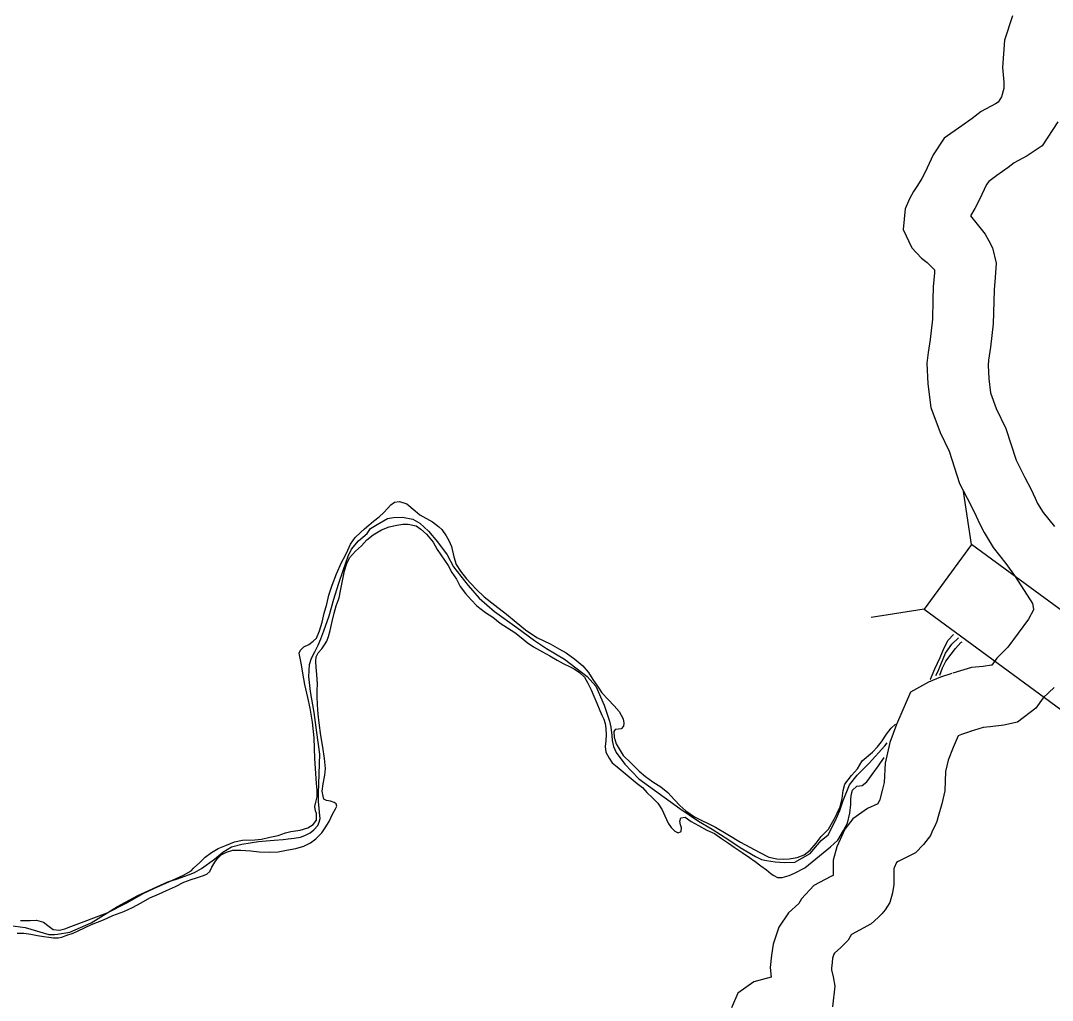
# Model space of a CAD drawing. Extents: x -939622 to -934245, y 1383184 to 1385301.
# Drawn here: x -935211.69 to -935196.45, y 1384128.85 to 1384143.33 of the extents above; entities that cross this region are included whole.
import ezdxf

# ---------------------------------------------------------------- set-up
doc = ezdxf.new("R2010")
doc.units = 0
for name, color, linetype in [('Level 10', 7, 'Continuous'), ('Level 20', 7, 'Continuous'), ('Level 8', 7, 'Continuous'), ('Level 9', 7, 'Continuous')]:
    doc.layers.add(name, color=color, linetype=linetype)

msp = doc.modelspace()

# ---------------------------------------------------------------- linework, layer by layer
at = {"layer": 'Level 10'}
for points in [[(-935197.037, 1384143.403), (-935197.154, 1384143.042), (-935197.182, 1384142.639), (-935197.166, 1384142.425), (-935197.166, 1384142.33), (-935197.199, 1384142.207), (-935197.249, 1384142.129), (-935197.286, 1384142.105), (-935197.501, 1384141.987), (-935197.634, 1384141.887), (-935197.787, 1384141.776), (-935198.046, 1384141.597), (-935198.208, 1384141.348), (-935198.327, 1384141.094), (-935198.378, 1384140.999), (-935198.44, 1384140.895), (-935198.497, 1384140.805), (-935198.559, 1384140.699), (-935198.623, 1384140.549), (-935198.652, 1384140.247), (-935198.522, 1384139.972), (-935198.383, 1384139.824), (-935198.297, 1384139.759), (-935198.19, 1384139.65), (-935198.188, 1384139.649), (-935198.191, 1384139.604), (-935198.207, 1384139.397), (-935198.211, 1384139.206), (-935198.22, 1384138.919), (-935198.255, 1384138.621), (-935198.282, 1384138.428), (-935198.3, 1384138.271), (-935198.285, 1384137.962), (-935198.242, 1384137.616), (-935198.107, 1384137.247), (-935197.971, 1384136.969), (-935197.819, 1384136.492), (-935197.653, 1384136.17), (-935197.571, 1384136.009), (-935197.517, 1384135.89), (-935197.456, 1384135.766), (-935197.322, 1384135.544), (-935197.134, 1384135.311), (-935196.997, 1384135.119), (-935196.74, 1384134.72), (-935196.728, 1384134.635), (-935196.726, 1384134.626), (-935196.799, 1384134.487), (-935197.104, 1384134.071), (-935197.268, 1384133.911), (-935197.342, 1384133.808), (-935197.345, 1384133.806), (-935197.47, 1384133.789), (-935197.643, 1384133.771), (-935197.917, 1384133.69)], [(-935196.365, 1384141.839), (-935196.596, 1384141.481), (-935196.822, 1384141.333), (-935197.012, 1384141.229), (-935197.099, 1384141.163), (-935197.266, 1384141.042), (-935197.388, 1384140.957), (-935197.42, 1384140.909), (-935197.522, 1384140.691), (-935197.594, 1384140.557), (-935197.658, 1384140.449), (-935197.439, 1384140.178), (-935197.386, 1384140.076), (-935197.33, 1384139.974), (-935197.279, 1384139.746), (-935197.294, 1384139.538), (-935197.308, 1384139.354), (-935197.311, 1384139.183), (-935197.322, 1384138.852), (-935197.362, 1384138.506), (-935197.389, 1384138.313), (-935197.398, 1384138.242), (-935197.387, 1384138.04), (-935197.361, 1384137.829), (-935197.278, 1384137.6), (-935197.134, 1384137.305), (-935196.984, 1384136.837), (-935196.852, 1384136.58), (-935196.761, 1384136.401), (-935196.703, 1384136.275), (-935196.665, 1384136.197), (-935196.583, 1384136.062), (-935196.417, 1384135.855)], [(-935197.935, 1384133.684), (-935198.101, 1384133.627), (-935198.279, 1384133.556), (-935198.542, 1384133.409), (-935198.748, 1384132.93), (-935198.85, 1384132.662), (-935198.919, 1384132.358), (-935198.933, 1384132.073), (-935198.956, 1384131.972), (-935198.996, 1384131.821), (-935199.002, 1384131.803), (-935199.004, 1384131.799), (-935199.025, 1384131.759), (-935199.178, 1384131.686), (-935199.394, 1384131.536), (-935199.512, 1384131.382), (-935199.632, 1384131.119), (-935199.686, 1384130.925), (-935199.688, 1384130.74), (-935199.688, 1384130.699), (-935199.721, 1384130.681), (-935199.971, 1384130.551), (-935200.154, 1384130.351), (-935200.191, 1384130.284), (-935200.192, 1384130.284), (-935200.348, 1384130.146), (-935200.49, 1384129.932), (-935200.574, 1384129.683), (-935200.597, 1384129.518), (-935200.615, 1384129.336), (-935200.604, 1384129.194), (-935200.86, 1384129.126), (-935201.095, 1384128.957), (-935201.189, 1384128.744)], [(-935196.422, 1384133.478), (-935196.583, 1384133.322), (-935196.692, 1384133.17), (-935196.965, 1384132.966), (-935197.165, 1384132.922), (-935197.365, 1384132.895), (-935197.468, 1384132.885), (-935197.661, 1384132.827)], [(-935197.643, 1384132.833), (-935197.788, 1384132.783), (-935197.841, 1384132.762), (-935197.914, 1384132.592), (-935197.986, 1384132.402), (-935198.024, 1384132.235), (-935198.038, 1384131.95), (-935198.082, 1384131.755), (-935198.133, 1384131.568), (-935198.155, 1384131.496), (-935198.189, 1384131.415), (-935198.217, 1384131.362), (-935198.246, 1384131.289), (-935198.351, 1384131.156), (-935198.471, 1384131.032), (-935198.615, 1384130.957), (-935198.726, 1384130.905), (-935198.748, 1384130.889), (-935198.784, 1384130.81), (-935198.788, 1384130.799), (-935198.788, 1384130.732), (-935198.789, 1384130.565), (-935198.81, 1384130.443), (-935198.847, 1384130.3), (-935198.917, 1384130.192), (-935198.966, 1384130.13), (-935199.022, 1384130.078), (-935199.125, 1384129.983), (-935199.295, 1384129.888), (-935199.414, 1384129.826), (-935199.42, 1384129.82), (-935199.465, 1384129.741), (-935199.571, 1384129.632), (-935199.664, 1384129.55), (-935199.675, 1384129.533), (-935199.694, 1384129.474), (-935199.703, 1384129.41), (-935199.712, 1384129.328), (-935199.71, 1384129.306), (-935199.688, 1384129.202), (-935199.663, 1384129.06), (-935199.696, 1384128.756)]]:
    msp.add_lwpolyline(points, dxfattribs=at)
at = {"layer": 'Level 20'}
for p, q in [((-935197.641, 1384135.591), (-935197.761, 1384136.374)), ((-935198.343, 1384134.633), (-935199.126, 1384134.513))]:
    msp.add_line(p, q, dxfattribs=at)
msp.add_lwpolyline([(-935194.767, 1384133.483), (-935197.641, 1384135.591), (-935198.343, 1384134.633), (-935195.47, 1384132.525)], close=True, dxfattribs=at)
at = {"layer": 'Level 8'}
for points in [[(-935210.963, 1384129.859), (-935210.65, 1384129.998), (-935210.257, 1384130.238), (-935209.956, 1384130.401), (-935209.514, 1384130.603), (-935209.371, 1384130.65), (-935209.21, 1384130.706), (-935209.12, 1384130.741), (-935209.016, 1384130.802), (-935208.828, 1384130.94), (-935208.701, 1384131.044), (-935208.576, 1384131.121), (-935208.42, 1384131.162), (-935208.174, 1384131.199), (-935208.06, 1384131.209), (-935207.943, 1384131.22), (-935207.811, 1384131.231), (-935207.739, 1384131.241), (-935207.649, 1384131.248), (-935207.556, 1384131.264), (-935207.491, 1384131.289), (-935207.41, 1384131.33), (-935207.357, 1384131.375), (-935207.301, 1384131.439), (-935207.277, 1384131.488), (-935207.266, 1384131.542), (-935207.273, 1384131.629), (-935207.28, 1384131.692), (-935207.288, 1384131.788), (-935207.287, 1384131.92), (-935207.286, 1384132.052), (-935207.268, 1384132.491), (-935207.312, 1384132.809), (-935207.353, 1384133.106), (-935207.406, 1384133.417), (-935207.433, 1384133.639), (-935207.424, 1384133.817), (-935207.392, 1384133.91), (-935207.342, 1384134.004), (-935207.293, 1384134.101), (-935207.255, 1384134.198), (-935207.212, 1384134.315), (-935207.131, 1384134.536), (-935207.063, 1384134.783), (-935206.994, 1384135.003), (-935206.922, 1384135.221), (-935206.853, 1384135.417), (-935206.8, 1384135.523), (-935206.7, 1384135.644), (-935206.572, 1384135.751), (-935206.522, 1384135.827), (-935206.421, 1384135.885), (-935206.272, 1384135.972), (-935206.179, 1384135.988), (-935206.047, 1384135.993), (-935205.896, 1384135.962), (-935205.79, 1384135.906), (-935205.663, 1384135.788), (-935205.531, 1384135.628), (-935205.39, 1384135.437), (-935205.294, 1384135.262), (-935205.08, 1384134.982), (-935204.915, 1384134.798), (-935204.689, 1384134.6), (-935204.361, 1384134.364), (-935204.097, 1384134.173), (-935203.921, 1384134.052), (-935203.654, 1384133.897), (-935203.32, 1384133.637), (-935203.194, 1384133.498), (-935203.067, 1384133.214), (-935202.988, 1384132.978), (-935202.972, 1384132.888), (-935202.958, 1384132.765), (-935202.951, 1384132.693), (-935202.932, 1384132.603), (-935202.894, 1384132.517), (-935202.765, 1384132.341), (-935202.555, 1384132.125), (-935201.953, 1384131.686), (-935201.677, 1384131.5), (-935201.474, 1384131.383), (-935201.225, 1384131.227), (-935201.061, 1384131.113), (-935200.831, 1384130.981), (-935200.746, 1384130.934), (-935200.671, 1384130.92), (-935200.541, 1384130.898), (-935200.403, 1384130.888), (-935200.253, 1384130.896), (-935200.024, 1384131.022), (-935199.864, 1384131.214), (-935199.76, 1384131.299), (-935199.655, 1384131.499), (-935199.585, 1384131.656), (-935199.537, 1384131.807), (-935199.444, 1384132.037), (-935199.329, 1384132.182), (-935199.154, 1384132.359), (-935198.924, 1384132.612), (-935198.888, 1384132.658)], [(-935198.167, 1384133.656), (-935198.138, 1384133.707), (-935198.095, 1384133.816), (-935198.025, 1384133.985), (-935197.931, 1384134.119), (-935197.833, 1384134.21)], [(-935211.845, 1384129.96), (-935211.625, 1384129.927), (-935211.408, 1384129.867), (-935211.272, 1384129.827), (-935211.191, 1384129.828), (-935211.146, 1384129.832), (-935210.963, 1384129.859)]]:
    msp.add_lwpolyline(points, dxfattribs=at)
at = {"layer": 'Level 9'}
for points in [[(-935211.691, 1384130.032), (-935211.55, 1384130.034), (-935211.454, 1384130.039), (-935211.351, 1384130.008), (-935211.269, 1384129.943), (-935211.208, 1384129.902), (-935211.115, 1384129.889), (-935211.037, 1384129.908), (-935210.948, 1384129.946), (-935210.413, 1384130.148), (-935210.119, 1384130.295), (-935209.872, 1384130.435), (-935209.72, 1384130.507), (-935209.547, 1384130.585), (-935209.285, 1384130.704), (-935209.172, 1384130.766), (-935209.134, 1384130.806), (-935209.042, 1384130.892), (-935208.965, 1384130.968), (-935208.868, 1384131.039), (-935208.77, 1384131.098), (-935208.65, 1384131.148), (-935208.528, 1384131.193), (-935208.411, 1384131.222), (-935208.228, 1384131.225), (-935208.129, 1384131.233), (-935208.01, 1384131.265), (-935207.884, 1384131.289), (-935207.779, 1384131.327), (-935207.699, 1384131.346), (-935207.561, 1384131.367), (-935207.447, 1384131.402), (-935207.37, 1384131.451), (-935207.317, 1384131.518), (-935207.319, 1384131.615), (-935207.335, 1384131.653), (-935207.342, 1384131.716), (-935207.331, 1384131.783), (-935207.311, 1384131.858), (-935207.307, 1384131.96), (-935207.318, 1384132.059), (-935207.343, 1384132.426), (-935207.354, 1384132.732), (-935207.38, 1384132.963), (-935207.414, 1384133.17), (-935207.447, 1384133.328), (-935207.492, 1384133.52), (-935207.519, 1384133.688), (-935207.54, 1384133.813), (-935207.559, 1384133.912), (-935207.573, 1384133.984), (-935207.556, 1384134.03), (-935207.505, 1384134.076), (-935207.431, 1384134.113), (-935207.369, 1384134.159), (-935207.318, 1384134.205), (-935207.272, 1384134.314), (-935207.236, 1384134.444), (-935207.205, 1384134.574), (-935207.168, 1384134.707), (-935207.138, 1384134.843), (-935207.086, 1384134.988), (-935207.023, 1384135.157), (-935206.951, 1384135.324), (-935206.896, 1384135.424), (-935206.856, 1384135.506), (-935206.815, 1384135.594), (-935206.748, 1384135.691), (-935206.668, 1384135.768), (-935206.612, 1384135.82), (-935206.547, 1384135.875), (-935206.479, 1384135.937), (-935206.393, 1384136.001), (-935206.325, 1384136.063), (-935206.269, 1384136.124), (-935206.222, 1384136.176), (-935206.166, 1384136.213), (-935206.091, 1384136.223), (-935205.982, 1384136.189), (-935205.863, 1384136.089), (-935205.79, 1384136.028), (-935205.605, 1384135.923), (-935205.516, 1384135.858)], [(-935207.116, 1384134.32), (-935207.086, 1384134.45), (-935207.058, 1384134.574), (-935207.03, 1384134.685), (-935206.984, 1384134.803), (-935206.965, 1384134.903), (-935206.94, 1384135.027), (-935206.904, 1384135.199), (-935206.873, 1384135.31), (-935206.83, 1384135.395), (-935206.744, 1384135.493), (-935206.656, 1384135.57), (-935206.573, 1384135.659), (-935206.481, 1384135.732), (-935206.356, 1384135.807), (-935206.246, 1384135.851), (-935206.132, 1384135.877), (-935206.043, 1384135.891), (-935205.964, 1384135.892), (-935205.847, 1384135.864), (-935205.777, 1384135.814), (-935205.694, 1384135.741), (-935205.596, 1384135.622), (-935205.534, 1384135.515), (-935205.373, 1384135.278), (-935205.317, 1384135.177), (-935205.252, 1384135.076), (-935205.196, 1384134.971), (-935205.116, 1384134.865), (-935205.034, 1384134.77), (-935204.948, 1384134.682), (-935204.82, 1384134.585), (-935204.713, 1384134.514), (-935204.604, 1384134.429), (-935204.497, 1384134.356), (-935204.391, 1384134.289), (-935204.296, 1384134.213), (-935204.205, 1384134.142), (-935204.111, 1384134.075), (-935203.98, 1384134.005), (-935203.874, 1384133.944), (-935203.764, 1384133.88), (-935203.676, 1384133.83), (-935203.573, 1384133.784), (-935203.513, 1384133.752), (-935203.434, 1384133.696), (-935203.36, 1384133.629), (-935203.311, 1384133.542), (-935203.261, 1384133.444), (-935203.22, 1384133.349), (-935203.176, 1384133.247), (-935203.132, 1384133.137), (-935203.104, 1384133.068), (-935203.072, 1384133.006), (-935203.053, 1384132.943), (-935203.043, 1384132.871), (-935203.038, 1384132.778), (-935203.046, 1384132.694), (-935203.053, 1384132.603), (-935203.046, 1384132.522), (-935202.996, 1384132.433), (-935202.95, 1384132.365), (-935202.879, 1384132.303), (-935202.58, 1384132.056), (-935202.504, 1384131.997), (-935202.44, 1384131.923), (-935202.354, 1384131.847), (-935202.275, 1384131.767), (-935202.213, 1384131.666), (-935202.175, 1384131.58), (-935202.122, 1384131.472), (-935202.079, 1384131.407), (-935202.027, 1384131.351), (-935201.975, 1384131.328), (-935201.93, 1384131.347), (-935201.928, 1384131.401), (-935201.941, 1384131.446), (-935201.951, 1384131.503), (-935201.937, 1384131.551), (-935201.874, 1384131.558), (-935201.786, 1384131.494), (-935201.677, 1384131.436), (-935201.552, 1384131.369), (-935201.44, 1384131.32), (-935201.337, 1384131.246), (-935201.23, 1384131.176), (-935201.148, 1384131.118), (-935201.032, 1384131.039), (-935200.92, 1384130.963), (-935200.838, 1384130.904), (-935200.752, 1384130.842), (-935200.673, 1384130.781), (-935200.6, 1384130.722), (-935200.561, 1384130.696), (-935200.506, 1384130.67), (-935200.437, 1384130.668), (-935200.335, 1384130.7), (-935200.255, 1384130.734), (-935200.103, 1384130.809), (-935199.727, 1384131.123), (-935199.618, 1384131.221)], [(-935205.516, 1384135.858), (-935205.467, 1384135.811), (-935205.405, 1384135.716), (-935205.362, 1384135.648), (-935205.324, 1384135.561), (-935205.292, 1384135.409), (-935205.256, 1384135.292), (-935205.192, 1384135.194), (-935205.105, 1384135.084), (-935204.958, 1384134.928), (-935204.842, 1384134.816), (-935204.684, 1384134.695), (-935204.513, 1384134.56), (-935204.367, 1384134.443), (-935204.232, 1384134.328), (-935204.062, 1384134.217), (-935203.865, 1384134.124), (-935203.728, 1384134.043), (-935203.631, 1384133.987), (-935203.503, 1384133.897), (-935203.384, 1384133.797), (-935203.301, 1384133.696), (-935203.236, 1384133.595), (-935203.159, 1384133.479), (-935203.101, 1384133.399), (-935203.009, 1384133.299), (-935202.92, 1384133.204), (-935202.849, 1384133.121), (-935202.787, 1384133.011), (-935202.777, 1384132.948), (-935202.782, 1384132.903), (-935202.818, 1384132.866), (-935202.859, 1384132.859), (-935202.904, 1384132.856), (-935202.928, 1384132.828), (-935202.923, 1384132.741), (-935202.892, 1384132.645), (-935202.789, 1384132.473), (-935202.673, 1384132.361), (-935202.554, 1384132.24), (-935202.459, 1384132.161), (-935202.349, 1384132.081), (-935202.231, 1384132.008), (-935202.13, 1384131.923), (-935202.029, 1384131.814), (-935201.952, 1384131.731), (-935201.861, 1384131.652), (-935201.736, 1384131.564), (-935201.424, 1384131.41), (-935201.242, 1384131.302), (-935201.053, 1384131.189), (-935200.917, 1384131.116), (-935200.777, 1384131.043), (-935200.635, 1384130.968), (-935200.517, 1384130.943), (-935200.424, 1384130.939), (-935200.334, 1384130.946), (-935200.22, 1384130.963), (-935200.116, 1384131.004), (-935200.027, 1384131.072), (-935199.935, 1384131.176), (-935199.862, 1384131.273), (-935199.756, 1384131.384), (-935199.669, 1384131.529), (-935199.625, 1384131.62), (-935199.582, 1384131.714), (-935199.551, 1384131.838), (-935199.538, 1384131.956), (-935199.513, 1384132.046), (-935199.413, 1384132.174), (-935199.325, 1384132.275), (-935199.255, 1384132.394), (-935199.104, 1384132.523), (-935199.03, 1384132.599), (-935198.972, 1384132.672), (-935198.896, 1384132.788), (-935198.828, 1384132.876), (-935198.767, 1384132.935)], [(-935211.739, 1384129.847), (-935211.64, 1384129.846), (-935211.54, 1384129.83), (-935211.441, 1384129.811), (-935211.347, 1384129.794), (-935211.275, 1384129.784), (-935211.203, 1384129.776), (-935211.137, 1384129.777), (-935211.083, 1384129.784), (-935211.008, 1384129.816), (-935210.913, 1384129.844), (-935210.838, 1384129.882), (-935210.645, 1384129.973), (-935210.463, 1384130.045), (-935210.326, 1384130.105), (-935210.167, 1384130.165), (-935210.036, 1384130.227), (-935209.908, 1384130.296), (-935209.781, 1384130.367), (-935209.655, 1384130.424), (-935209.536, 1384130.474), (-935209.402, 1384130.536), (-935209.277, 1384130.599), (-935209.17, 1384130.64), (-935209.092, 1384130.662), (-935209.002, 1384130.691), (-935208.94, 1384130.719), (-935208.896, 1384130.759), (-935208.864, 1384130.82), (-935208.823, 1384130.893), (-935208.779, 1384130.951), (-935208.726, 1384131.003), (-935208.648, 1384131.043), (-935208.556, 1384131.072), (-935208.436, 1384131.074), (-935208.291, 1384131.062), (-935208.168, 1384131.049), (-935208.011, 1384131.043), (-935207.885, 1384131.048), (-935207.76, 1384131.071), (-935207.625, 1384131.095), (-935207.508, 1384131.13), (-935207.407, 1384131.18), (-935207.327, 1384131.242), (-935207.242, 1384131.327), (-935207.189, 1384131.403), (-935207.13, 1384131.495), (-935207.081, 1384131.604), (-935207.038, 1384131.683), (-935207.018, 1384131.722), (-935207.027, 1384131.758), (-935207.058, 1384131.779), (-935207.112, 1384131.796), (-935207.169, 1384131.807), (-935207.209, 1384131.827), (-935207.221, 1384131.869), (-935207.235, 1384131.944), (-935207.222, 1384132.055), (-935207.194, 1384132.179), (-935207.187, 1384132.278), (-935207.199, 1384132.428), (-935207.223, 1384132.593), (-935207.253, 1384132.767), (-935207.28, 1384132.953), (-935207.295, 1384133.082), (-935207.306, 1384133.22), (-935207.309, 1384133.349), (-935207.307, 1384133.439), (-935207.306, 1384133.526), (-935207.315, 1384133.667), (-935207.323, 1384133.778), (-935207.33, 1384133.859), (-935207.325, 1384133.929), (-935207.296, 1384133.989), (-935207.24, 1384134.05), (-935207.202, 1384134.105), (-935207.167, 1384134.163), (-935207.139, 1384134.23), (-935207.116, 1384134.32)], [(-935198.252, 1384133.594), (-935198.249, 1384133.599), (-935198.183, 1384133.751), (-935198.105, 1384133.92), (-935198.048, 1384134.063), (-935197.987, 1384134.175), (-935197.91, 1384134.258), (-935197.909, 1384134.258)], [(-935198.112, 1384133.661), (-935198.072, 1384133.765), (-935198.02, 1384133.865), (-935197.944, 1384133.969), (-935197.879, 1384134.051), (-935197.8, 1384134.139), (-935197.781, 1384134.152)], [(-935199.618, 1384131.221), (-935199.533, 1384131.361), (-935199.475, 1384131.473), (-935199.439, 1384131.618), (-935199.423, 1384131.747), (-935199.425, 1384131.829), (-935199.417, 1384131.904), (-935199.4, 1384131.961), (-935199.338, 1384132.016), (-935199.257, 1384132.027), (-935199.186, 1384132.082), (-935199.11, 1384132.192), (-935199.016, 1384132.32), (-935198.93, 1384132.443)]]:
    msp.add_lwpolyline(points, dxfattribs=at)

doc.saveas('drawing.dxf')
